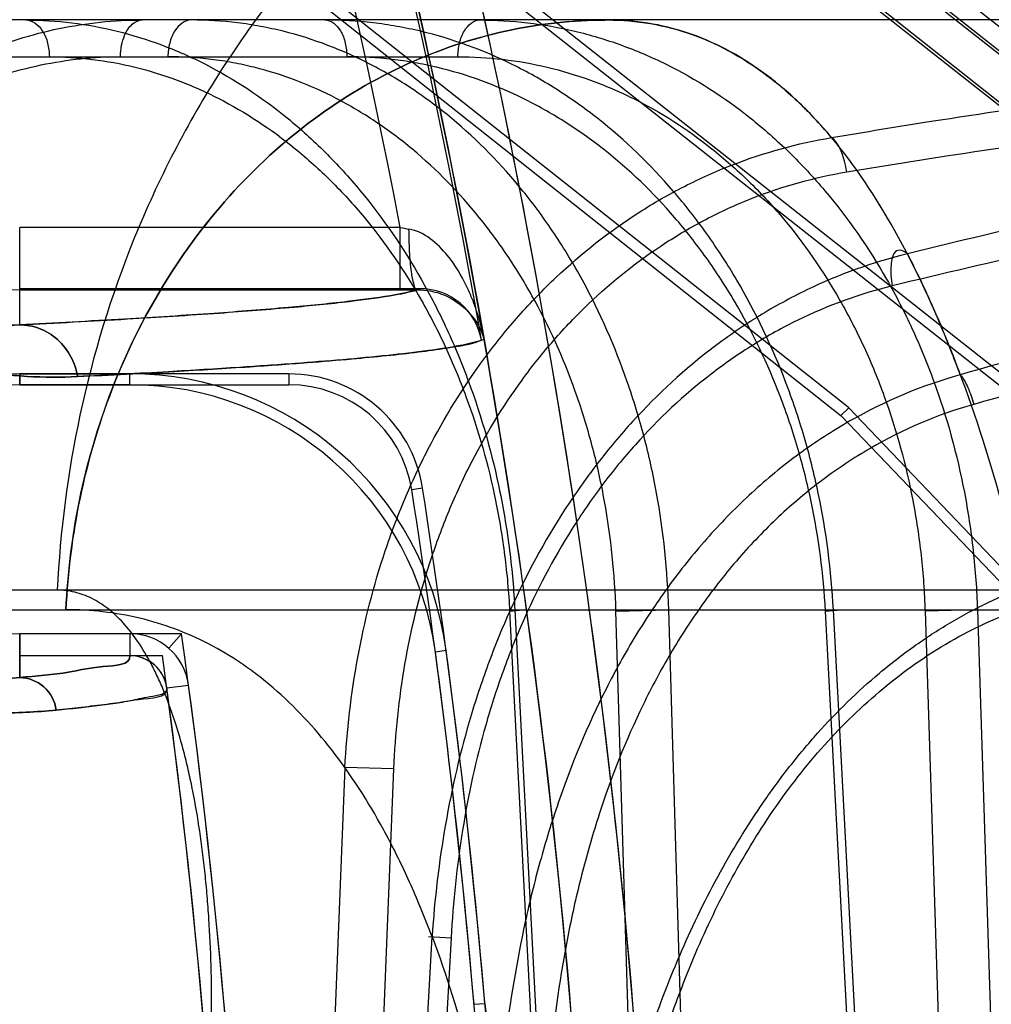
# Model space of a CAD drawing. Header units: millimetres. Extents: x 0 to 297, y 0 to 210.
# Tile 402 of 446: x 240.549 to 240.6192, y 161.2694 to 161.3406. Entities that reach past the tile are written whole.
import ezdxf

# ---------------------------------------------------------------- set-up
doc = ezdxf.new("R2010")
doc.units = ezdxf.units.MM
doc.header["$LTSCALE"] = 16.335
doc.layers.get('0').update_dxf_attribs({"linetype": 'CONTINUOUS'})
for name, color, linetype in [('AXES_REF', 7, 'CONTINUOUS'), ('INTFCLR_1', 7, 'CONTINUOUS'), ('INTFCLR_144815', 7, 'CONTINUOUS'), ('INTFCLR_72935', 7, 'CONTINUOUS')]:
    doc.layers.add(name, color=color, linetype=linetype)

msp = doc.modelspace()

# ---------------------------------------------------------------- linework, layer by layer
at = {"color": 7, "linetype": 'Continuous'}
for radius in [8.7262453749, 8.7255, 8.6696226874]:
    msp.add_circle((241.415033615, 154.4105885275), radius, dxfattribs=at)
msp.add_arc((241.415033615, 154.4105885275), 8.64, 278.2771290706, 261.7228709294, dxfattribs=at)
at = {"layer": 'AXES_REF', "color": 9, "linetype": 'Continuous'}
msp.add_arc((241.415033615, 154.4105885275), 7.9600610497, 94.4118118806, 85.5881881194, dxfattribs=at)
at = {"layer": 'INTFCLR_1', "color": 9, "linetype": 'Continuous'}
for p, q in [((240.5687790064, 161.3803803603), (240.6704339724, 161.3001264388)), ((240.6676455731, 161.2965944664), (240.5754914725, 161.3693477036)), ((240.5489576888, 161.3185468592), (240.5489576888, 161.3255784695)), ((240.5764785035, 161.3255784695), (240.5489576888, 161.3255784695)), ((240.5764785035, 161.3210791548), (240.5764785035, 161.3255784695)), ((240.5489576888, 161.3210791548), (240.5776882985, 161.3210805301)), ((240.5489576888, 161.3142104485), (240.5489576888, 161.3149978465)), ((240.5569205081, 161.3142104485), (240.5569205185, 161.3149978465)), ((240.5489576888, 161.2962104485), (240.5489576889, 161.2930348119)), ((240.5569205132, 161.2962104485), (240.5569204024, 161.2946235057)), ((240.5797906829, 161.294985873), (240.5790102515, 161.2948813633)), ((240.5595966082, 161.2922815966), (240.561169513, 161.2924922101))]:
    msp.add_line(p, q, dxfattribs=at)
at = {"layer": 'INTFCLR_1', "color": 6, "linetype": 'Continuous'}
for p, q in [((240.6579693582, 161.3079450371), (240.5680243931, 161.3789542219)), ((240.5568707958, 161.364826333), (240.6517174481, 161.2899473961)), ((240.6509650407, 161.2895381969), (240.5563828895, 161.3642083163)), ((240.5489576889, 161.3149978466), (240.5569205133, 161.3149978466)), ((240.5569205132, 161.3142104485), (240.5489576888, 161.3142104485)), ((240.5569204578, 161.2962104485), (240.5489576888, 161.2962104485)), ((240.5489576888, 161.2946235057), (240.5569204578, 161.2946235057))]:
    msp.add_line(p, q, dxfattribs=at)
at = {"layer": 'INTFCLR_1', "color": 7, "linetype": 'Continuous'}
msp.add_line((240.5823334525, 161.318095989), (240.582533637, 161.317510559), dxfattribs=at)
at = {"layer": 'INTFCLR_1', "color": 9, "linetype": 'Continuous'}
for centre, radius, start, end in [((240.0467819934, 161.2235885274), 0.5439220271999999, 4.2349584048, 43.61014177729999), ((240.0467819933, 161.2235885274), 0.548433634, 4.2349578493, 15.4129247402), ((240.5489576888, 161.3481563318), 0.0270771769, 193.9313763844, 270.0000000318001), ((240.5996838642, 161.4550267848), 0.1315118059, 259.8369044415, 260.1140063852)]:
    msp.add_arc(centre, radius, start, end, dxfattribs=at)
at = {"layer": 'INTFCLR_1', "color": 6, "linetype": 'Continuous'}
for centre, radius, start, end in [((240.0467819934, 161.2235885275), 0.5394259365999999, 10.8985890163, 42.7086480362), ((240.5489576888, 161.3481563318), 0.0339458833, 193.93137305, 270.0000005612), ((240.5489576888, 161.3481563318), 0.0331584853, 193.9313762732, 270.0000001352), ((240.5489576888, 161.3481563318), 0.0519458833, 193.9313780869, 270.0000003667), ((240.556920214, 161.2919232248), 0.0230746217, 7.627261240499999, 89.9992566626), ((240.556920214, 161.2919232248), 0.0222872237, 7.627262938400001, 89.99922879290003), ((240.556920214, 161.2919232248), 0.0042872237, 7.627283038, 89.99599086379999), ((240.0467819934, 161.2235885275), 0.5377693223, 3.1312009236, 7.6294436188), ((240.556920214, 161.2919232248), 0.0027002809, 7.626596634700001, 89.9960006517), ((240.0467819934, 161.2235885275), 0.5369819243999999, 3.0516590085, 7.6294468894), ((240.0467819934, 161.2235885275), 0.5173949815, 356.013443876, 7.6295226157), ((240.0467819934, 161.2235885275), 0.5189819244, 356.0148208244, 7.629522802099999)]:
    msp.add_arc(centre, radius, start, end, dxfattribs=at)
at = {"layer": 'INTFCLR_1', "color": 9, "linetype": 'Continuous'}
for points, knots in [([(240.518624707, 161.340632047), (240.518840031, 161.3397640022), (240.5193321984, 161.3380661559), (240.5202476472, 161.3356329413), (240.5212940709, 161.3333768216), (240.5224329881, 161.3313169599), (240.5236285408, 161.3294589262), (240.5252190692, 161.327297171), (240.5268875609, 161.3253938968), (240.5286008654, 161.3237319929), (240.5302169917, 161.3223132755), (240.5329110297, 161.3202592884), (240.5360898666, 161.3184142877), (240.5392193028, 161.3170567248), (240.5420708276, 161.3160546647), (240.545484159, 161.3152178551), (240.5494092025, 161.314752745), (240.5519327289, 161.3147408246), (240.5531433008, 161.3148015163)], [0, 0, 0, 0, 0.0574620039, 0.1134387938, 0.166877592, 0.2171065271, 0.2645507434, 0.3087290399, 0.3894613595, 0.4267760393, 0.4620386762, 0.5275743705, 0.6441857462, 0.6969909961, 0.7465939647, 0.8382414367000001, 0.9221232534, 1, 1, 1, 1]), ([(240.5190913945, 161.3407478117), (240.5192777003, 161.3399967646), (240.5197039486, 161.3385279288), (240.5204971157, 161.3364233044), (240.5214045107, 161.3344723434), (240.5223922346, 161.3326917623), (240.5234293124, 161.3310863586), (240.5248087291, 161.3292197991), (240.5262558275, 161.3275776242), (240.5277415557, 161.3261451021), (240.5291428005, 161.3249231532), (240.5314775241, 161.3231566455), (240.5342303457, 161.3215744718), (240.5369392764, 161.3204161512), (240.5394047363, 161.3195639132), (240.5423540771, 161.3188597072), (240.5457405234, 161.3184811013), (240.5479152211, 161.3184866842), (240.5489576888, 161.318546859)], [0, 0, 0, 0, 0.05754868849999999, 0.1136049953, 0.167112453, 0.2174228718, 0.2649197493, 0.309146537, 0.3899516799, 0.4273016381, 0.4625873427, 0.5281651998, 0.6447842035, 0.6975091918, 0.7471243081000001, 0.8386489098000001, 0.9223420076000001, 1, 1, 1, 1]), ([(240.492695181, 161.3342000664), (240.4931411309, 161.3324022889), (240.4941772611, 161.3289395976), (240.496150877, 161.3240484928), (240.4983982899, 161.3196393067), (240.5008171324, 161.3157247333), (240.5033042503, 161.3123083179), (240.5065113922, 161.3084918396), (240.5097999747, 161.3052425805), (240.5131146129, 161.3024911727), (240.5161775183, 161.3002097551), (240.5198914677, 161.2978426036), (240.5242294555, 161.2955985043), (240.5294091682, 161.2934348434), (240.5352810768, 161.2916909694), (240.541618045, 161.2906613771), (240.5469420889, 161.2903927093), (240.5501528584, 161.2905448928), (240.5515920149, 161.2906853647)], [0, 0, 0, 0, 0.06983020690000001, 0.1360165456, 0.1985856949, 0.2561722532, 0.3093207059, 0.3577512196, 0.4440024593, 0.4831205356, 0.5200948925, 0.5879287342, 0.6488908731, 0.7039975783, 0.7993757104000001, 0.8790225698, 0.9454860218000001, 1, 1, 1, 1]), ([(240.4929883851, 161.3342727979), (240.4934121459, 161.3325643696), (240.494397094, 161.3292738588), (240.4962736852, 161.3246265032), (240.4984109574, 161.320437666), (240.5007115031, 161.3167191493), (240.5030769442, 161.3134745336), (240.5061272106, 161.3098509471), (240.509254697, 161.3067670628), (240.5124067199, 161.3041568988), (240.5153194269, 161.3019933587), (240.5188501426, 161.2997501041), (240.5229742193, 161.2976256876), (240.5278965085, 161.2955804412), (240.5334757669, 161.2939370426), (240.5394935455, 161.2929764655), (240.5445471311, 161.2927372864), (240.5475926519, 161.2928967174), (240.5489576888, 161.2930348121)], [0, 0, 0, 0, 0.0698671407, 0.1360883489, 0.1986819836, 0.2562926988, 0.3094735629, 0.3579124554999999, 0.4441892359, 0.4833221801, 0.5202930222, 0.5881501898, 0.6490914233, 0.7042036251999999, 0.7995434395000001, 0.8791525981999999, 0.9455413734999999, 1, 1, 1, 1]), ([(240.582533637, 161.3175105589), (240.582359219, 161.318394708), (240.5819940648, 161.3196996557), (240.5811205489, 161.321743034), (240.5798830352, 161.3238152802), (240.5782160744, 161.3252741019), (240.5771048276, 161.325467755)], [0, 0, 0, 0, 0.2696155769, 0.4034546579, 0.6625293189, 1, 1, 1, 1]), ([(240.5776883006, 161.3210805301), (240.5775594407, 161.3210977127), (240.5774044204, 161.3216763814), (240.5772460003, 161.3225013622), (240.5771369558, 161.3239168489), (240.5771077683, 161.3249310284), (240.5771048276, 161.325467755)], [0, 0, 0, 0, 0.0871661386, 0.309707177, 0.6401160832, 1, 1, 1, 1]), ([(240.5776882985, 161.3210805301), (240.577051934, 161.3208815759), (240.5753646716, 161.3205672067), (240.5722646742, 161.3201565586), (240.5680248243, 161.3197481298), (240.5626603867, 161.3193348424), (240.5561793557, 161.3189250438), (240.5514872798, 161.3186736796), (240.5489576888, 161.3185468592)], [0, 0, 0, 0, 0.06928541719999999, 0.1776589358, 0.3252045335, 0.5117163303, 0.7368032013, 1, 1, 1, 1]), ([(240.5531433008, 161.3148015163), (240.5530610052, 161.3152973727), (240.5527281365, 161.3162933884), (240.5517621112, 161.3175405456), (240.5504376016, 161.3183559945), (240.5494358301, 161.3185439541), (240.5489576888, 161.318546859)], [0, 0, 0, 0, 0.2483483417, 0.5086546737, 0.7637514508, 1, 1, 1, 1]), ([(240.5531432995, 161.3148015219), (240.555490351, 161.3149191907), (240.5596414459, 161.3151404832), (240.5651810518, 161.3154814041), (240.5694503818, 161.3157850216), (240.5727577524, 161.3160553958), (240.5754322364, 161.3163118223), (240.5777085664, 161.3165586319), (240.580049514, 161.3169055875), (240.5816796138, 161.3171311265), (240.5825336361, 161.3175105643)], [0, 0, 0, 0, 0.2385487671, 0.4219735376, 0.5633767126, 0.6730318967, 0.7587781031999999, 0.8362030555, 0.9051367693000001, 1, 1, 1, 1]), ([(240.5569204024, 161.2946235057), (240.5570168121, 161.2939311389), (240.5544676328, 161.2938728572), (240.5523118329, 161.293318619), (240.5501324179, 161.2931494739), (240.5489576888, 161.293034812)], [0, 0, 0, 0, 0.2565760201, 0.5667820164, 1, 1, 1, 1]), ([(240.5515920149, 161.2906853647), (240.5515094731, 161.2913115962), (240.5508797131, 161.2925416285), (240.5495827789, 161.2930328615), (240.5489576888, 161.2930348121)], [0, 0, 0, 0, 0.5026078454, 1, 1, 1, 1]), ([(240.5515920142, 161.2906853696), (240.5521389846, 161.2907387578), (240.5532004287, 161.290846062), (240.5547286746, 161.2910315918), (240.556227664, 161.2912084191), (240.5576409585, 161.2915578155), (240.5596942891, 161.2915523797), (240.5595966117, 161.2922815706)], [0, 0, 0, 0, 0.2007017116, 0.3881327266, 0.5683142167, 0.7313224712, 1, 1, 1, 1])]:
    msp.add_open_spline(points, degree=3, knots=knots, dxfattribs=at)
at = {"layer": 'INTFCLR_1', "color": 7, "linetype": 'Continuous'}
msp.add_open_spline([(240.5776883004, 161.3210805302), (240.5780092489, 161.3210822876), (240.5787868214, 161.3210071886), (240.5808000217, 161.320354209), (240.5821937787, 161.3188021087), (240.582533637, 161.3175105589)], degree=3, knots=[0, 0, 0, 0, 0.152108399, 0.3670628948, 1, 1, 1, 1], dxfattribs=at)
at = {"layer": 'INTFCLR_144815', "color": 9, "linetype": 'Continuous'}
for p, q in [((240.6259355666, 161.3405885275), (239.5632996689, 161.3405885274)), ((240.5280412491, 161.337935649), (240.5806433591, 161.337935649)), ((240.7253734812, 161.2993567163), (239.4518323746, 161.2993567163)), ((239.5301046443, 161.2979436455), (240.6656396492, 161.2979436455)), ((240.5843809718, 161.2978494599), (240.5853332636, 161.2979402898)), ((240.5843809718, 161.2978494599), (240.5891666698, 161.2055885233)), ((240.5847558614, 161.2979436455), (240.589550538, 161.2055885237)), ((240.5920717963, 161.2978494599), (240.5958873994, 161.2979436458)), ((240.594830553, 161.2055885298), (240.5920717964, 161.2978494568)), ((240.598644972, 161.2055885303), (240.5958873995, 161.2979436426)), ((240.607216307, 161.2978494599), (240.6083026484, 161.2979351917)), ((240.6120913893, 161.2055885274), (240.607216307, 161.2978494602)), ((240.6126726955, 161.205588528), (240.6077887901, 161.297943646)), ((240.6182023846, 161.2979436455), (240.6144162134, 161.2978494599)), ((240.6144162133, 161.2978494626), (240.6173949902, 161.2055885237)), ((240.6182023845, 161.2979436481), (240.6211804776, 161.205588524)), ((240.5724690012, 161.2865281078), (240.5692627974, 161.2075519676)), ((240.5760137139, 161.2864339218), (240.5724689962, 161.2865281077)), ((240.5727342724, 161.2055885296), (240.5760137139, 161.2864339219)), ((240.5751185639, 161.2075519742), (240.5787724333, 161.2743067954)), ((240.5785065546, 161.2743139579), (240.5801531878, 161.2742126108)), ((240.5801531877, 161.2742126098), (240.576394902, 161.2055885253))]:
    msp.add_line(p, q, dxfattribs=at)
at = {"layer": 'INTFCLR_144815', "color": 7, "linetype": 'Continuous'}
for points, knots in [([(240.6148294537, 161.9152143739), (240.6151947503, 161.9152215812), (240.6153942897, 161.9141590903), (240.6155283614, 161.9131961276), (240.6155927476, 161.9120472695), (240.6156245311, 161.9107674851), (240.615622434, 161.9093626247), (240.6155902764, 161.9077661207), (240.6155347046, 161.9061213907), (240.6154677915, 161.9046226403), (240.6153982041, 161.9032722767), (240.6153287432, 161.9020406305), (240.6152421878, 161.9006263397), (240.6151430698, 161.8991231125), (240.6150327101, 161.8975485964), (240.6149106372, 161.8958929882), (240.6147658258, 161.8940196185), (240.6145936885, 161.89189107), (240.6143992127, 161.889585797), (240.6141797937, 161.887079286), (240.6139320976, 161.8843432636), (240.6136540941, 161.8813690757), (240.6133417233, 161.8781210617), (240.6129866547, 161.8745245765), (240.6125841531, 161.8705505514), (240.612135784, 161.86622612), (240.6116345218, 161.8614927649), (240.6110522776, 161.8561053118), (240.6104069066, 161.8502516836), (240.6096884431, 161.8438499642), (240.6088828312, 161.8367875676), (240.607944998, 161.8286979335), (240.6068867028, 161.8197102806), (240.6056814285, 161.8096199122), (240.6043155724, 161.7983411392), (240.6027356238, 161.7854656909), (240.6009404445, 161.7710172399), (240.5988901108, 161.7547070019), (240.5965636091, 161.7364005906), (240.5939911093, 161.7163628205), (240.5911748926, 161.6946250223), (240.5881636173, 161.6715699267), (240.5849338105, 161.6470216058), (240.5815339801, 161.6213492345), (240.5779730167, 161.5946169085), (240.5742730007, 161.5669849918), (240.570406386, 161.538243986), (240.5663477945, 161.5082054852), (240.5621249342, 161.4770757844), (240.5577944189, 161.4452692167), (240.5533734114, 161.4129057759), (240.5488238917, 161.3797039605), (240.5440781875, 161.3451712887), (240.5408423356, 161.3216911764), (240.5391830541, 161.3096670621)], [0, 0, 0, 0, 0.0017950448, 0.0035513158, 0.0054803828, 0.007243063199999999, 0.0098972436, 0.012360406, 0.0150941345, 0.0179803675, 0.0197314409, 0.0217371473, 0.0240410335, 0.0266927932, 0.0291384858, 0.0317955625, 0.0348488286, 0.0383697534, 0.04228720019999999, 0.0462147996, 0.0507312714, 0.0557841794, 0.06089060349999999, 0.0667623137, 0.0735395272, 0.0805147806, 0.08812203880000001, 0.0969244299, 0.1071373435, 0.1170550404, 0.1285733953, 0.1420597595, 0.1570654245, 0.1730346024, 0.1919859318, 0.2128826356, 0.236765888, 0.2635166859, 0.2936451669, 0.3274283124, 0.3627698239, 0.4013350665, 0.4416596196, 0.4844146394, 0.5285641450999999, 0.5741551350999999, 0.6213813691, 0.6710402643, 0.7230746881, 0.7757217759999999, 0.8287470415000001, 0.8835523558, 0.9403659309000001, 1, 1, 1, 1]), ([(240.5391830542, 161.3096670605), (240.5406949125, 161.3206191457), (240.5435294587, 161.3411873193), (240.547520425, 161.3702054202), (240.5510280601, 161.3957694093), (240.554129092, 161.4184185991), (240.5568906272, 161.4386295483), (240.5593541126, 161.4566938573), (240.5615803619, 161.4730473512), (240.5636180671, 161.4880422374), (240.5654780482, 161.5017539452), (240.5671501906, 161.5141020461), (240.5686288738, 161.5250387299), (240.5699472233, 161.5348034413), (240.5711240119, 161.5435315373), (240.5721707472, 161.5513058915), (240.5731039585, 161.5582454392), (240.5739414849, 161.5644802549), (240.5746879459, 161.5700426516), (240.5753663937, 161.5751026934), (240.5759720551, 161.5796234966), (240.5765138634, 161.5836706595), (240.5770046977, 161.587339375), (240.577450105, 161.5906705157), (240.5778564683, 161.5937113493), (240.5782227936, 161.5964538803), (240.5785580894, 161.5989652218), (240.5788653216, 161.6012673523), (240.579145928, 161.6033707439), (240.5794123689, 161.6053686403), (240.5796614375, 161.6072369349), (240.5798706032, 161.6088064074), (240.5800880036, 161.6104380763), (240.5802370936, 161.6115573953), (240.5803348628, 161.612291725)], [0, 0, 0, 0, 0.1086009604, 0.2039477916, 0.2877238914, 0.3620651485, 0.4285031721, 0.4880977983, 0.5411506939, 0.5906228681, 0.6367442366, 0.6770723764, 0.71302358, 0.7451511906, 0.7738599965, 0.7995341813, 0.8222066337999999, 0.8426397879, 0.8613279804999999, 0.8773350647, 0.8927886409, 0.9061319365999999, 0.9174444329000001, 0.9291470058, 0.9391444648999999, 0.9475796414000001, 0.9563257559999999, 0.9640319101, 0.9703936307, 0.9771701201, 0.9838307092, 0.9889079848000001, 0.9927231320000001, 1, 1, 1, 1])]:
    msp.add_open_spline(points, degree=3, knots=knots, dxfattribs=at)
at = {"layer": 'INTFCLR_144815', "color": 9, "linetype": 'Continuous'}
for points, knots in [([(240.6173796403, 161.3675885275), (240.6134836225, 161.3675885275), (240.6054270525, 161.366801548), (240.5935022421, 161.3631544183), (240.582017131, 161.3568596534), (240.5717036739, 161.3480714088), (240.5631937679, 161.3372462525), (240.5569096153, 161.3250617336), (240.553002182, 161.3122907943), (240.5518773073, 161.3036049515), (240.5516738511, 161.2993567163)], [0, 0, 0, 0, 0.1120066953, 0.2310131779, 0.3561439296, 0.4858595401, 0.6179059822, 0.7494999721, 0.8777274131, 1, 1, 1, 1]), ([(240.6301268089, 161.2652408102), (240.6301696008, 161.268767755), (240.6302115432, 161.2757463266), (240.6301444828, 161.2861012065), (240.6299787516, 161.294583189), (240.6297779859, 161.3012231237), (240.6295388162, 161.3075670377), (240.6291656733, 161.3151499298), (240.628676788, 161.3224961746), (240.6282193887, 161.3280807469), (240.6277425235, 161.3332115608), (240.6270874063, 161.3391425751), (240.6263077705, 161.3447371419), (240.6256231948, 161.3488196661), (240.6249530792, 161.3523641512), (240.6240815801, 161.3562558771), (240.6229174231, 161.3602568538), (240.621834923, 161.3630251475), (240.6209057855, 161.364781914), (240.6200736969, 161.3660321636), (240.6190120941, 161.3671825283), (240.6178768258, 161.3675885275), (240.6173796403, 161.3675885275)], [0, 0, 0, 0, 0.1006106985, 0.199055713, 0.2953636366, 0.342590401, 0.3885395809, 0.4764458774, 0.5591383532, 0.5985355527, 0.6362718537, 0.7061191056, 0.7687234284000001, 0.7973639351, 0.8241873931, 0.8716144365, 0.9110602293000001, 0.9429569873, 0.9561975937, 0.9676399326, 0.9858181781, 1, 1, 1, 1]), ([(240.6173796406, 161.3675885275), (240.6178763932, 161.3675885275), (240.6190078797, 161.3671840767), (240.6203811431, 161.3657011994), (240.6213818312, 161.3639451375), (240.6220559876, 161.36241818), (240.6224636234, 161.3613748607), (240.6231357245, 161.3595087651), (240.62407165, 161.3562923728), (240.6251590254, 161.3514488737), (240.625966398, 161.346875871), (240.6264930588, 161.3433621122), (240.6267941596, 161.3411741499), (240.627256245, 161.3376108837), (240.6278836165, 161.3319414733), (240.6285783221, 161.3239509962), (240.6290008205, 161.3176371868), (240.6292497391, 161.3132138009), (240.6294111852, 161.3101065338), (240.6296665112, 161.3045167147), (240.6299432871, 161.296335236), (240.6301081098, 161.2879989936), (240.6301766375, 161.2811474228), (240.6302016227, 161.2741066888), (240.6301699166, 161.2687943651), (240.6301268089, 161.2652408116)], [0, 0, 0, 0, 0.0141696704, 0.032245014, 0.0566276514, 0.07159990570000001, 0.07983247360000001, 0.08857479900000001, 0.1281706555, 0.1752647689, 0.2301232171, 0.2605892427, 0.2766105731, 0.2931213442, 0.3630803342, 0.4392931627, 0.5218908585, 0.5435700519, 0.5656680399, 0.6106436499, 0.703181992, 0.7991656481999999, 0.8484706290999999, 0.8986288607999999, 1, 1, 1, 1]), ([(240.5494030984, 161.3405885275), (240.5516176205, 161.3405885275), (240.5549743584, 161.3401720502), (240.5587170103, 161.3390074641), (240.5608285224, 161.33814562), (240.5639997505, 161.3366354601), (240.5675046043, 161.3343121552), (240.5706316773, 161.3314798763), (240.5723527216, 161.3296790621), (240.5748793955, 161.3267713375), (240.5770887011, 161.3235340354), (240.5789616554, 161.320068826), (240.580152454, 161.3176287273), (240.582000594, 161.3131681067), (240.5833235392, 161.3084705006), (240.5840833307, 161.3043350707), (240.5844936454, 161.3015094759), (240.5846826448, 161.2993721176), (240.5847558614, 161.2979436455)], [0, 0, 0, 0, 0.1091978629, 0.1646839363, 0.1929779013, 0.2215829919, 0.3378362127, 0.398393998, 0.4294053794, 0.4606082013, 0.5883152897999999, 0.6213567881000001, 0.6548436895, 0.7221509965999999, 0.8592379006, 0.8943221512, 0.9294697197, 1, 1, 1, 1]), ([(240.5494030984, 161.3405885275), (240.5498765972, 161.3405885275), (240.5506203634, 161.3399734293), (240.5510097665, 161.3389245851), (240.5510983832, 161.3382653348), (240.5511020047, 161.337935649)], [0, 0, 0, 0, 0.4196904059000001, 0.7077619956, 1, 1, 1, 1]), ([(240.5523017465, 161.2979436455), (240.5524229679, 161.3005970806), (240.5530914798, 161.3060146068), (240.5554149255, 161.3139865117), (240.5591523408, 161.3215951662), (240.5642167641, 161.3283611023), (240.5703623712, 161.3338613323), (240.5772126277, 161.3378064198), (240.5832454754, 161.3397432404), (240.5874415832, 161.340385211), (240.5897631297, 161.3405599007), (240.5909077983, 161.3405885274), (240.5914751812, 161.3405885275)], [0, 0, 0, 0, 0.1249260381, 0.2555252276, 0.3887896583, 0.5214499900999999, 0.6505625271, 0.7739873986, 0.8905463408, 0.9461740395, 0.9733149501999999, 1, 1, 1, 1]), ([(240.5914751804, 161.3405885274), (240.5903302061, 161.3405885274), (240.5879995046, 161.3404693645), (240.5832438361, 161.3397383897), (240.5772101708, 161.3378068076), (240.5703625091, 161.3338607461), (240.5642168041, 161.3283618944), (240.5591520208, 161.3215925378), (240.5542469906, 161.3116188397), (240.5525488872, 161.3033533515), (240.5523017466, 161.2979436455)], [0, 0, 0, 0, 0.0538964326, 0.1096244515, 0.2261806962, 0.349711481, 0.4789348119, 0.6117089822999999, 0.7450877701, 1, 1, 1, 1]), ([(240.5562422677, 161.337935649), (240.556245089, 161.3382106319), (240.5562965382, 161.3387371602), (240.5565411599, 161.3395562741), (240.5569799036, 161.3403011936), (240.5575653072, 161.3405885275), (240.5578290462, 161.3405885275)], [0, 0, 0, 0, 0.246373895, 0.4701438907, 0.7637126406, 1, 1, 1, 1]), ([(240.5613724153, 161.3405885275), (240.5608989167, 161.3405885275), (240.5601551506, 161.3399734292), (240.5597657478, 161.338924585), (240.5596771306, 161.3382653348), (240.559673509, 161.337935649)], [0, 0, 0, 0, 0.4196903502, 0.7077619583, 1, 1, 1, 1]), ([(240.5958874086, 161.2979436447), (240.5958012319, 161.3007662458), (240.5953625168, 161.3049809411), (240.5943026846, 161.3097807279), (240.5935463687, 161.3124558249), (240.5922874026, 161.3163195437), (240.5904011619, 161.320625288), (240.5880086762, 161.3245935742), (240.5865259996, 161.3267132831), (240.584250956, 161.3296666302), (240.5816621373, 161.3323284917), (240.5788027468, 161.3345851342), (240.5768785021, 161.3359441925), (240.5734230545, 161.3379886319), (240.5696679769, 161.3394269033), (240.5663698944, 161.3401438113), (240.5641610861, 161.3404853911), (240.5624863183, 161.3405885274), (240.5613724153, 161.3405885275)], [0, 0, 0, 0, 0.1400985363, 0.2092020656, 0.2436857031, 0.277971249, 0.4108016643, 0.4755818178, 0.5076100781, 0.5390793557, 0.6605405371, 0.6902617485, 0.7197591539, 0.7773480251, 0.8891702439, 0.9170270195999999, 0.9447376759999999, 1, 1, 1, 1]), ([(240.6077887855, 161.2979436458), (240.6076409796, 161.3007718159), (240.6070961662, 161.304993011), (240.605897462, 161.309784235), (240.6050568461, 161.3124575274), (240.6036650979, 161.3163310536), (240.6016101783, 161.3206404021), (240.5990481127, 161.3245974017), (240.5974647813, 161.3267149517), (240.5950320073, 161.3296765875), (240.5922850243, 161.3323358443), (240.5892742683, 161.3345860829), (240.5872445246, 161.3359458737), (240.5836054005, 161.3379920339), (240.5796781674, 161.3394271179), (240.5762363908, 161.3401437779), (240.5739342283, 161.3404851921), (240.5721908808, 161.3405885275), (240.5710316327, 161.3405885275)], [0, 0, 0, 0, 0.1372745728, 0.2052346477, 0.2392207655, 0.273064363, 0.40473724, 0.4693064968, 0.5013235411, 0.5328440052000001, 0.6550896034, 0.6851375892, 0.7150081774, 0.7734496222, 0.8872400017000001, 0.9156027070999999, 0.9438087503, 1, 1, 1, 1]), ([(240.5710316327, 161.3405885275), (240.5714833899, 161.3405885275), (240.5721806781, 161.3399496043), (240.5725318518, 161.3389216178), (240.5726150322, 161.3382649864), (240.5726184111, 161.337935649)], [0, 0, 0, 0, 0.4095910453, 0.7013866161, 1, 1, 1, 1]), ([(240.5806433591, 161.337935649), (240.580646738, 161.3382649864), (240.5807299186, 161.3389216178), (240.5810810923, 161.3399496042), (240.5817783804, 161.3405885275), (240.5822301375, 161.3405885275)], [0, 0, 0, 0, 0.2986134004, 0.5904089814, 1, 1, 1, 1]), ([(240.5822301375, 161.3405885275), (240.5845315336, 161.3405885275), (240.5880121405, 161.3401760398), (240.5919012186, 161.3390091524), (240.594086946, 161.3381464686), (240.5973490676, 161.336642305), (240.6009532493, 161.3343246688), (240.604166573, 161.3314829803), (240.6059254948, 161.3296802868), (240.608493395, 161.3267795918), (240.6107331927, 161.3235411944), (240.612617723, 161.3200695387), (240.6138082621, 161.3176301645), (240.6156417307, 161.3131713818), (240.6169257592, 161.3084702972), (240.6176327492, 161.3043347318), (240.6180023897, 161.3015084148), (240.6181554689, 161.2993712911), (240.6182023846, 161.2979436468)], [0, 0, 0, 0, 0.112209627, 0.1688776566, 0.1976712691, 0.2267084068, 0.3439814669, 0.4046494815, 0.4356206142, 0.4667234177, 0.5935097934, 0.626212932, 0.6593247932, 0.7258042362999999, 0.8610544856, 0.8956691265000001, 0.9303544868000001, 1, 1, 1, 1]), ([(240.616965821, 161.3149298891), (240.6167397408, 161.3155394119), (240.6153716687, 161.3191153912), (240.6126458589, 161.3250823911), (240.6090379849, 161.3305522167), (240.6064393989, 161.3334882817), (240.6048058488, 161.335129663), (240.601947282, 161.3375232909), (240.5974054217, 161.339954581), (240.5934124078, 161.3405885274), (240.5914751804, 161.3405885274)], [0, 0, 0, 0, 0.050723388, 0.2987433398, 0.5104880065, 0.55853659, 0.6045091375, 0.6910612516, 0.8488498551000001, 1, 1, 1, 1]), ([(240.5914751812, 161.3405885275), (240.593541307, 161.3405885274), (240.5978362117, 161.3398570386), (240.6021137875, 161.3373750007), (240.6047201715, 161.3351811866), (240.6061816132, 161.3337713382), (240.6071389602, 161.3327054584), (240.6076595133, 161.3320835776)], [0, 0, 0, 0, 0.3287889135, 0.6771462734, 0.7722571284, 0.8709440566, 1, 1, 1, 1]), ([(240.5216611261, 161.2978494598), (240.5217233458, 161.299035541), (240.5219281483, 161.3014010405), (240.5224764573, 161.3049118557), (240.5232624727, 161.308358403), (240.5242789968, 161.3117151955), (240.5255194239, 161.3149572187), (240.5269751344, 161.3180612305), (240.5286354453, 161.3210062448), (240.5304895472, 161.3237715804), (240.5325236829, 161.326338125), (240.5347244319, 161.3286863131), (240.5370749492, 161.3308002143), (240.5395597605, 161.3326642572), (240.5421615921, 161.334265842), (240.5448626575, 161.3355924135), (240.5476422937, 161.3366340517), (240.5504789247, 161.3373839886), (240.5533517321, 161.3378352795), (240.5552809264, 161.337935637), (240.5562422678, 161.337935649)], [0, 0, 0, 0, 0.0611914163, 0.1222153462, 0.1829330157, 0.2431697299, 0.3027654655, 0.3616159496, 0.4196421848, 0.4767773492, 0.5329717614, 0.5881802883, 0.6423889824, 0.6956352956, 0.7479993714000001, 0.7995680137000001, 0.850430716, 0.900683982, 0.9504712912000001, 1, 1, 1, 1]), ([(240.5511020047, 161.337935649), (240.5531852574, 161.337935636), (240.5563431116, 161.3375442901), (240.559864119, 161.3364491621), (240.5618509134, 161.335639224), (240.5648347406, 161.3342198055), (240.5681327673, 161.3320359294), (240.571075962, 161.3293734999), (240.5726959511, 161.3276807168), (240.5750743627, 161.3249477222), (240.5771544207, 161.32190465), (240.578918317, 161.3186471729), (240.5800397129, 161.3163535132), (240.5817802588, 161.312160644), (240.5830275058, 161.3077448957), (240.5837448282, 161.3038574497), (240.5841323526, 161.301201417), (240.5843112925, 161.2991922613), (240.5843809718, 161.2978494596)], [0, 0, 0, 0, 0.1092276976, 0.1647324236, 0.1930354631, 0.2216493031, 0.3379316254, 0.3985016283, 0.4295175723, 0.460723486, 0.5884330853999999, 0.6214715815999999, 0.6549537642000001, 0.7222477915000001, 0.8592953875, 0.8943666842, 0.9295004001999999, 1, 1, 1, 1]), ([(240.5920717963, 161.2978494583), (240.5919924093, 161.3005025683), (240.5915828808, 161.3044642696), (240.5905896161, 161.3089761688), (240.5898808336, 161.3114908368), (240.5887004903, 161.3151226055), (240.5869308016, 161.3191698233), (240.5846855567, 161.3229002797), (240.583293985, 161.3248928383), (240.5811588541, 161.3276689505), (240.5787284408, 161.33017108), (240.5760435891, 161.3322924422), (240.5742367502, 161.3335699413), (240.5709919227, 161.3354915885), (240.5674652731, 161.3368435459), (240.5643676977, 161.3375177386), (240.5622929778, 161.3378388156), (240.5607198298, 161.3379356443), (240.559673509, 161.337935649)], [0, 0, 0, 0, 0.1401554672, 0.2092802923, 0.2437732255, 0.2780669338, 0.4109187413, 0.4756998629, 0.5077268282, 0.5391939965, 0.6606353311, 0.6903498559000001, 0.7198403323, 0.7774136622, 0.8891993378, 0.9170477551, 0.9447508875, 1, 1, 1, 1]), ([(240.607216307, 161.29784946), (240.607075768, 161.3005080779), (240.6065611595, 161.3044761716), (240.6054307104, 161.3089796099), (240.6046387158, 161.3114924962), (240.6033275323, 161.3151337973), (240.6013925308, 161.3191847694), (240.598980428, 161.3229040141), (240.5974899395, 161.3248944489), (240.5952000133, 161.3276786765), (240.5926144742, 161.3301781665), (240.5897813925, 161.3322933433), (240.5878714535, 161.3335715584), (240.58444722, 161.3354949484), (240.5807523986, 161.3368437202), (240.5775145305, 161.3375176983), (240.5753488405, 161.3378386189), (240.5737088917, 161.3379356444), (240.5726184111, 161.337935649)], [0, 0, 0, 0, 0.1372191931, 0.2051575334, 0.239134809, 0.2729706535, 0.4046233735, 0.4691910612, 0.501209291, 0.5327320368, 0.6549971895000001, 0.6850516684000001, 0.7149290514, 0.7733847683, 0.887210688, 0.9155819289, 0.9437955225, 1, 1, 1, 1]), ([(240.5806433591, 161.337935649), (240.5828053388, 161.3379356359), (240.5860751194, 161.3375481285), (240.5897281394, 161.3364507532), (240.5917811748, 161.3356400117), (240.5948451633, 161.3342261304), (240.5982301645, 161.3320475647), (240.6012473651, 161.3293763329), (240.6028988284, 161.327681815), (240.6053100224, 161.3249551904), (240.6074122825, 161.3219109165), (240.6091808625, 161.3186477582), (240.6102981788, 161.3163547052), (240.6120187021, 161.3121633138), (240.6132222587, 161.307744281), (240.613884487, 161.3038570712), (240.6142303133, 161.3012002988), (240.614372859, 161.299191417), (240.6144162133, 161.2978494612)], [0, 0, 0, 0, 0.1121878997, 0.1688416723, 0.1976274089, 0.2266570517, 0.343905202, 0.4045627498, 0.4355295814, 0.4666289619, 0.5934110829, 0.6261162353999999, 0.6592317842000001, 0.7257227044, 0.8610051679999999, 0.8956305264, 0.9303278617, 1, 1, 1, 1]), ([(240.6076595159, 161.3320836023), (240.610054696, 161.3324921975), (240.6197479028, 161.3340796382), (240.6294824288, 161.3354135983), (240.6368237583, 161.3362812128)], [0, 0, 0, 0, 0.2473764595, 1, 1, 1, 1]), ([(240.6087575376, 161.3296008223), (240.6111528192, 161.3300012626), (240.6208471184, 161.3315571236), (240.6305811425, 161.3328642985), (240.6379217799, 161.3337144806)], [0, 0, 0, 0, 0.2473483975, 1, 1, 1, 1]), ([(240.5724689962, 161.2865281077), (240.5726071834, 161.2891923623), (240.5732196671, 161.2944985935), (240.5748753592, 161.3009723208), (240.5767479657, 161.3059452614), (240.578967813, 161.310711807), (240.5813815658, 161.314622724), (240.5837730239, 161.3177110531), (240.5854502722, 161.3196928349), (240.5885637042, 161.3229157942), (240.5920905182, 161.3256924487), (240.5953374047, 161.3276647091), (240.5975575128, 161.3288680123), (240.6015585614, 161.3306660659), (240.6052039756, 161.3316746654), (240.6076595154, 161.3320835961)], [0, 0, 0, 0, 0.1287568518, 0.2569609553, 0.3213810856, 0.384983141, 0.5105637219, 0.5419689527, 0.5734721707, 0.6358190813, 0.7580421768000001, 0.7885404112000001, 0.8191369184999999, 0.8798569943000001, 1, 1, 1, 1]), ([(240.6087575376, 161.3296008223), (240.6087187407, 161.3298656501), (240.6085270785, 161.330742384), (240.6081809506, 161.3317029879), (240.6076595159, 161.3320836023)], [0, 0, 0, 0, 0.2930871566, 1, 1, 1, 1]), ([(240.6427600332, 161.3301323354), (240.6402423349, 161.3296576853), (240.6303241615, 161.3277164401), (240.6204599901, 161.325497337), (240.6131394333, 161.3236738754)], [0, 0, 0, 0, 0.2535103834, 1, 1, 1, 1]), ([(240.5760137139, 161.2864339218), (240.576117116, 161.2889676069), (240.5766395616, 161.2940080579), (240.5781412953, 161.3001615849), (240.5798626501, 161.3048814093), (240.5819124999, 161.3093953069), (240.5841549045, 161.3130989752), (240.58638425, 161.3160224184), (240.5879476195, 161.3178965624), (240.590853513, 161.3209426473), (240.5941540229, 161.3235666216), (240.5971959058, 161.3254299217), (240.5992766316, 161.3265660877), (240.6030292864, 161.3282640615), (240.6064516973, 161.3292155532), (240.6087575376, 161.3296008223)], [0, 0, 0, 0, 0.1298374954, 0.2586273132, 0.3231850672, 0.3868339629, 0.5122916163, 0.5436287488, 0.5750512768, 0.6372068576, 0.7589754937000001, 0.7893511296, 0.8198239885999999, 0.8802999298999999, 1, 1, 1, 1]), ([(240.6416620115, 161.3276885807), (240.6391444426, 161.3272234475), (240.6292279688, 161.325321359), (240.6193634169, 161.3231466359), (240.6120414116, 161.32135929)], [0, 0, 0, 0, 0.2535536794, 1, 1, 1, 1]), ([(240.6131394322, 161.3236738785), (240.6106348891, 161.3230695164), (240.6069519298, 161.3217369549), (240.6023850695, 161.3192366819), (240.5980276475, 161.3162502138), (240.5945901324, 161.313080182), (240.5919574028, 161.3100701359), (240.5902652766, 161.3079615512), (240.5875319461, 161.3040780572), (240.5852636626, 161.2998764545), (240.5836437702, 161.2961259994), (240.5826448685, 161.2935772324), (240.581131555, 161.2890572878), (240.5795902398, 161.2824223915), (240.5789557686, 161.2770186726), (240.5787724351, 161.2743067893)], [0, 0, 0, 0, 0.1202040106, 0.1809468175, 0.2426366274, 0.3663086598, 0.3976274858, 0.4292047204, 0.4923997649, 0.6189828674, 0.6509543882, 0.6830001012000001, 0.7466739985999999, 0.8731875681, 1, 1, 1, 1]), ([(240.6131394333, 161.3236738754), (240.6129921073, 161.3238156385), (240.611807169, 161.3244302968), (240.611870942, 161.3222244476), (240.6120414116, 161.32135929)], [0, 0, 0, 0, 0.1882211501, 1, 1, 1, 1]), ([(240.6131394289, 161.3236738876), (240.6137863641, 161.3224285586), (240.6147457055, 161.3204168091), (240.6159491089, 161.3175809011), (240.6178409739, 161.3127290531), (240.6204681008, 161.304346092), (240.6224563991, 161.2955035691), (240.6236645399, 161.2889272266), (240.6244411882, 161.2843001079), (240.6256821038, 161.2757642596), (240.6267467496, 161.2656699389), (240.6274171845, 161.2565657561), (240.6277354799, 161.2511306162), (240.6281450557, 161.2427372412), (240.6284687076, 161.2299057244), (240.6283733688, 161.2184570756), (240.6282324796, 161.2126538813)], [0, 0, 0, 0, 0.0372726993, 0.0591480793, 0.081815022, 0.1755685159, 0.2921048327, 0.3223045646, 0.3531589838, 0.4167142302, 0.5513725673, 0.6226313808, 0.6591658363, 0.6959740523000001, 0.8458220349, 1, 1, 1, 1]), ([(240.6481138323, 161.3228860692), (240.6454437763, 161.322283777), (240.6350059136, 161.3198542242), (240.6246347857, 161.3171352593), (240.616965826, 161.3149301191)], [0, 0, 0, 0, 0.2554058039, 1, 1, 1, 1]), ([(240.6120414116, 161.32135929), (240.6096916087, 161.320785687), (240.6062368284, 161.319522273), (240.6019622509, 161.3171473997), (240.5978840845, 161.3143114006), (240.5946740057, 161.3113006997), (240.5922261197, 161.3084388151), (240.5906513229, 161.3064314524), (240.5881085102, 161.3027295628), (240.5860093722, 161.2987262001), (240.5845237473, 161.2951496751), (240.5836069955, 161.2927127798), (240.5822227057, 161.2883811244), (240.5808323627, 161.2820097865), (240.5802990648, 161.2768216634), (240.5801531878, 161.2742126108)], [0, 0, 0, 0, 0.1191128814, 0.1793339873, 0.2405248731, 0.3633715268, 0.3945338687, 0.4259739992, 0.4889667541, 0.6154878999, 0.6475290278, 0.6796791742, 0.7436740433, 0.8713175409, 1, 1, 1, 1]), ([(240.6490812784, 161.3205872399), (240.6464113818, 161.3199970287), (240.6359755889, 161.3176165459), (240.6256039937, 161.3149519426), (240.6179332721, 161.3127904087)], [0, 0, 0, 0, 0.255456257, 1, 1, 1, 1]), ([(240.6169658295, 161.3149300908), (240.6141870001, 161.3141586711), (240.610133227, 161.312441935), (240.6052539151, 161.3092645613), (240.6018492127, 161.3064597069), (240.5987406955, 161.3032996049), (240.5959437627, 161.2998386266), (240.5934637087, 161.2961310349), (240.5905763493, 161.2909288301), (240.5885717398, 161.2861017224), (240.5871938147, 161.2818495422), (240.5863582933, 161.2789877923), (240.5844261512, 161.2710912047), (240.583587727, 161.2637125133), (240.5832698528, 161.2578261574)], [0, 0, 0, 0, 0.122251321, 0.1841550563, 0.2465049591, 0.3088365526, 0.3717560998, 0.4348594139, 0.4976795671, 0.6237574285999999, 0.6555254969, 0.6871647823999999, 0.7501096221, 1, 1, 1, 1]), ([(240.616965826, 161.3149301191), (240.6171924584, 161.3146534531), (240.6175743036, 161.3139534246), (240.6178286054, 161.3132065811), (240.6179332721, 161.3127904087)], [0, 0, 0, 0, 0.4545659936, 1, 1, 1, 1]), ([(240.6179332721, 161.3127904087), (240.6153253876, 161.3120564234), (240.6115222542, 161.3104211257), (240.606961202, 161.3073897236), (240.6037812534, 161.3047116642), (240.600883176, 161.3016917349), (240.5982812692, 161.2983803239), (240.5959808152, 161.2948278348), (240.5933061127, 161.2898284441), (240.591467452, 161.2851868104), (240.5902144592, 161.2810947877), (240.5894529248, 161.2783288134), (240.5876935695, 161.2706388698), (240.5869917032, 161.263462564), (240.5867407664, 161.2577319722)], [0, 0, 0, 0, 0.1202423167, 0.1812239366, 0.2427342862, 0.3043443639, 0.366679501, 0.4293621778, 0.4919378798, 0.6181093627, 0.650035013, 0.681882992, 0.7454161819, 1, 1, 1, 1]), ([(240.5627602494, 161.2652408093), (240.5628046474, 161.2664159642), (240.5628553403, 161.2687423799), (240.5628153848, 161.2721957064), (240.5626848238, 161.2750235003), (240.5625195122, 161.2772360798), (240.5623195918, 161.2793530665), (240.562003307, 161.2818857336), (240.5615842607, 161.2843328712), (240.5611908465, 161.2861911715), (240.560776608, 161.2879077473), (240.5602034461, 161.2898969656), (240.5595245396, 161.2917568), (240.5589295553, 161.2931091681), (240.5583355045, 161.2943052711), (240.5575499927, 161.295629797), (240.556505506, 161.2969766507), (240.5553881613, 161.2980347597), (240.5542015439, 161.2987981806), (240.5529548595, 161.2992574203), (240.5520967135, 161.2993566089), (240.5516738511, 161.2993567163)], [0, 0, 0, 0, 0.091753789, 0.1815166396, 0.2694076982, 0.3125669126, 0.3546185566, 0.4353061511, 0.5116443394, 0.5482469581, 0.5834912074, 0.6494052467, 0.7096551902, 0.7377984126, 0.764641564, 0.8138270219, 0.85768374, 0.8972107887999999, 0.9333282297, 0.9670072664, 1, 1, 1, 1]), ([(240.5866301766, 161.2127040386), (240.5868613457, 161.2166992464), (240.5873522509, 161.2247019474), (240.5883293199, 161.2367207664), (240.5898429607, 161.2487687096), (240.5918830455, 161.2587749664), (240.5939327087, 161.2656876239), (240.5953298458, 161.2696302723), (240.5968914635, 161.2735533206), (240.5991526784, 161.2783355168), (240.6018781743, 161.282874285), (240.6043551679, 161.2862973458), (240.6070202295, 161.289537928), (240.6099874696, 161.2924963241), (240.6132584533, 161.2950867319), (240.6167281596, 161.2974031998), (240.6195529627, 161.2988016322), (240.6214999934, 161.2995391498)], [0, 0, 0, 0, 0.1216132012, 0.243647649, 0.3663864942, 0.4904425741, 0.5534431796, 0.5853358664, 0.6175277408, 0.68173217, 0.7458615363, 0.7780820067, 0.8100580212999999, 0.8733073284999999, 0.9049126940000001, 0.9367292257, 1, 1, 1, 1]), ([(240.578772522, 161.2743067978), (240.5786888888, 161.2745284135), (240.5783597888, 161.2753880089), (240.5777665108, 161.276853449), (240.5767169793, 161.2792330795), (240.5748375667, 161.2829971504), (240.5718161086, 161.28774104), (240.5685069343, 161.291313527), (240.5661627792, 161.293218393), (240.5646358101, 161.2943225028), (240.5619091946, 161.295956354), (240.5576670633, 161.2975478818), (240.554087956, 161.2979425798), (240.5523017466, 161.2979436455)], [0, 0, 0, 0, 0.0187560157, 0.0728836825, 0.1251833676, 0.224679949, 0.4058705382, 0.5687625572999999, 0.6073438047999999, 0.6449671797, 0.7179054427, 0.8585486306, 1, 1, 1, 1]), ([(240.5881588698, 161.2126068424), (240.5883842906, 161.2165927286), (240.5888499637, 161.2245594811), (240.589738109, 161.2364917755), (240.5911081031, 161.2483817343), (240.5929672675, 161.2582123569), (240.5948506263, 161.2649811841), (240.596141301, 161.2688221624), (240.5975784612, 161.2726302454), (240.5996700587, 161.2772600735), (240.6022011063, 161.2816553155), (240.6045066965, 161.284964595), (240.6069862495, 161.2880858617), (240.6097549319, 161.2909346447), (240.6128149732, 161.2934282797), (240.6160572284, 161.2956544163), (240.6187054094, 161.2969989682), (240.6205325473, 161.2977072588)], [0, 0, 0, 0, 0.1248651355, 0.2496005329, 0.3741910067, 0.4990542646, 0.5620229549, 0.5937827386, 0.6257619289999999, 0.6893021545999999, 0.7524559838, 0.7840722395, 0.8153727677, 0.8770772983, 0.9078185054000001, 0.9387092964, 1, 1, 1, 1]), ([(240.5787724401, 161.2743067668), (240.5798279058, 161.271509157), (240.5809447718, 161.2679102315), (240.5820554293, 161.2635055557), (240.5827644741, 161.2604233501), (240.5838946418, 161.2547436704), (240.5848598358, 161.2480082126), (240.5854614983, 161.2419303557), (240.585744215, 161.2383057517), (240.586104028, 161.2327122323), (240.5863745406, 161.2241557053), (240.5862584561, 161.216521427), (240.586114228, 161.2126538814)], [0, 0, 0, 0, 0.1436399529, 0.1805795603, 0.218231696, 0.2955572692, 0.4587139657, 0.5448233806, 0.5889339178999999, 0.6333573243, 0.8140790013, 1, 1, 1, 1])]:
    msp.add_open_spline(points, degree=3, knots=knots, dxfattribs=at)
at = {"layer": 'INTFCLR_144815', "color": 6, "linetype": 'Continuous'}
msp.add_open_spline([(240.5210428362, 161.2979436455), (240.5211088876, 161.2992177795), (240.5213291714, 161.3017681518), (240.5219243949, 161.3055620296), (240.5227847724, 161.3093007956), (240.5238992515, 161.312929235), (240.5252511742, 161.3164079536), (240.526825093, 161.3197145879), (240.5286168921, 161.3228464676), (240.5306162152, 161.3257839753), (240.5328017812, 161.3284973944), (240.5351516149, 161.3309655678), (240.5376519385, 161.3331786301), (240.5402946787, 161.3351299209), (240.5430566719, 161.3368011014), (240.545910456, 161.3381775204), (240.5488227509, 161.3392490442), (240.5517820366, 161.3400173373), (240.5547874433, 161.3404836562), (240.5568126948, 161.3405885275), (240.5578290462, 161.3405885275)], degree=3, knots=[0, 0, 0, 0, 0.0617823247, 0.1238447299, 0.1858195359, 0.247403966, 0.3074912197, 0.3663888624, 0.4245774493, 0.4820469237, 0.5382776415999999, 0.5931090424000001, 0.6468783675, 0.699766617, 0.7519718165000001, 0.8029757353, 0.8529596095, 0.9020028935, 0.950783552, 1, 1, 1, 1], dxfattribs=at)
at = {"layer": 'INTFCLR_72935', "color": 6, "linetype": 'Continuous'}
for p, q in [((240.5663567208, 161.3806957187), (240.6606300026, 161.3060100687)), ((240.6088845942, 161.3125579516), (240.5428674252, 161.3648584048)), ((240.5421795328, 161.3643988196), (240.6083529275, 161.3119746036)), ((240.5779129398, 161.3211563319), (240.5489576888, 161.3211563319)), ((240.5684167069, 161.3149978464), (240.5489576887, 161.3149978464)), ((240.5489576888, 161.3142104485), (240.5684167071, 161.3142104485)), ((240.6089057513, 161.3125411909), (240.6083317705, 161.3119913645)), ((240.6434383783, 161.276392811), (240.6088845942, 161.3125579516)), ((240.6083529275, 161.3119746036), (240.6428690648, 161.2758488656)), ((240.5606577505, 161.296210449), (240.5489576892, 161.296210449)), ((240.5606577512, 161.2962104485), (240.5597381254, 161.2951525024)), ((240.5489576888, 161.2946235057), (240.5592774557, 161.2946235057))]:
    msp.add_line(p, q, dxfattribs=at)
at = {"layer": 'INTFCLR_72935', "color": 9, "linetype": 'Continuous'}
for p, q in [((240.5753518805, 161.3698531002), (240.6678188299, 161.2965984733)), ((240.5489576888, 161.3185468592), (240.5489576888, 161.3211563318)), ((240.5489576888, 161.3149978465), (240.5489576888, 161.3142104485)), ((240.5684167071, 161.3149978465), (240.5684167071, 161.3142104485)), ((240.5780864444, 161.3067235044), (240.5773085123, 161.3066017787)), ((240.5489576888, 161.293034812), (240.5489576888, 161.2962104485)), ((240.5818055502, 161.2694075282), (240.5825900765, 161.2694747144))]:
    msp.add_line(p, q, dxfattribs=at)
at = {"layer": 'INTFCLR_72935', "color": 6, "linetype": 'Continuous'}
for centre, radius, start, end in [((240.0467819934, 161.2235885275), 0.5437250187, 9.9390037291, 43.6299210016), ((240.5489576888, 161.3481563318), 0.0339458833, 193.93137305, 270.0000005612), ((240.5489576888, 161.3481563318), 0.0519458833, 193.9313780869, 270.0000003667), ((240.5779154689, 161.3166569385), 0.004499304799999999, 9.9621208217, 90.03220690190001), ((240.5684167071, 161.3052104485), 0.009787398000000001, 8.8931494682, 90.0000006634), ((240.5684167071, 161.3052104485), 0.009000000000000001, 8.8931572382, 89.9999953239), ((240.0467819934, 161.2235885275), 0.5369819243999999, 4.8948227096, 8.8931498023), ((240.0467819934, 161.2235885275), 0.5377693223, 4.8948229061, 8.893149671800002), ((240.0467819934, 161.2235885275), 0.5189819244, 356.0148208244, 8.043882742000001), ((240.0467819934, 161.2235885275), 0.5173949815, 356.0134438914, 7.891264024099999), ((240.5907727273, 161.2701754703), 0.008212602, 184.8948237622, 269.9999998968)]:
    msp.add_arc(centre, radius, start, end, dxfattribs=at)
at = {"layer": 'INTFCLR_72935', "color": 9, "linetype": 'Continuous'}
for centre, radius, start, end in [((240.0467819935, 161.2235885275), 0.5484336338, 4.2349578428, 15.4677013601), ((240.0467819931, 161.2235885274), 0.5439374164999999, 4.2349584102, 15.4677019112)]:
    msp.add_arc(centre, radius, start, end, dxfattribs=at)
for points, knots in [([(240.5531433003, 161.3148015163), (240.5519322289, 161.3147407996), (240.5494068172, 161.314752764), (240.5454773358, 161.315218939), (240.542057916, 161.3160578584), (240.5392017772, 161.3170641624), (240.5369302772, 161.318050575), (240.5345886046, 161.3192848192), (240.5321857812, 161.3208103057), (240.5297345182, 161.3226834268), (240.5272475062, 161.3249847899), (240.5252286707, 161.3272857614), (240.5236404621, 161.3294414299), (240.5224397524, 161.3313054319), (240.5212987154, 161.3333673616), (240.5202523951, 161.3356219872), (240.5193355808, 161.3380567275), (240.5188419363, 161.3397563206), (240.5186247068, 161.3406320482)], [0, 0, 0, 0, 0.07790330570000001, 0.1618667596, 0.2536806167, 0.3034199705, 0.3562896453, 0.4126322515, 0.4733102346, 0.5389302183, 0.6105590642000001, 0.6906636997, 0.7351564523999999, 0.7824908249, 0.8330084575, 0.8864378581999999, 0.9420335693, 1, 1, 1, 1]), ([(240.5489576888, 161.3185468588), (240.5479147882, 161.3184866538), (240.5457384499, 161.3184811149), (240.5423481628, 161.3188605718), (240.5393936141, 161.3195667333), (240.5369240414, 161.3204222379), (240.5349577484, 161.3212642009), (240.5329308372, 161.3223209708), (240.5308487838, 161.3236305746), (240.5287243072, 161.3252418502), (240.5265674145, 161.3272252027), (240.5248168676, 161.3292103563), (240.5234393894, 161.3310715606), (240.5223982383, 161.3326816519), (240.5214084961, 161.3344641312), (240.5205012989, 161.3364137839), (240.5197067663, 161.3385198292), (240.5192792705, 161.3399901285), (240.5190913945, 161.3407478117)], [0, 0, 0, 0, 0.077684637, 0.1614602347, 0.2531489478, 0.3029013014, 0.3556901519, 0.4120655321, 0.4727178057, 0.538390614, 0.6100777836, 0.690278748, 0.7347779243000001, 0.7821808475, 0.8327613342, 0.8862761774, 0.9419483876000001, 1, 1, 1, 1]), ([(240.5515920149, 161.2906853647), (240.5501503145, 161.2905446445), (240.5469343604, 161.2903924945), (240.541605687, 161.2906626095), (240.5352735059, 161.2916932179), (240.529416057, 161.2934332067), (240.5250159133, 161.2952696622), (240.5222566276, 161.2966191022), (240.5192592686, 161.2982472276), (240.515340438, 161.3007409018), (240.5114629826, 161.3037902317), (240.5082844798, 161.3067384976), (240.5057879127, 161.3093506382), (240.5032821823, 161.3123367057), (240.5007971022, 161.3157550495), (240.498389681, 161.3196553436), (240.4961398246, 161.3240722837), (240.4941722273, 161.3289539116), (240.4931373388, 161.332417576), (240.4926951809, 161.3342000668)], [0, 0, 0, 0, 0.0546088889, 0.1211683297, 0.2007950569, 0.2959181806, 0.3507413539, 0.380380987, 0.4116808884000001, 0.4792976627, 0.5552209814, 0.5972744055, 0.6426583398, 0.6913478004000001, 0.7441210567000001, 0.8018425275, 0.8639600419, 0.9307654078, 1, 1, 1, 1]), ([(240.5489576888, 161.2930348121), (240.547590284, 161.2928964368), (240.5445398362, 161.2927370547), (240.5394818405, 161.2929775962), (240.5334685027, 161.293939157), (240.5279030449, 161.2955789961), (240.5237205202, 161.2973151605), (240.5210979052, 161.2985924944), (240.5182482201, 161.3001340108), (240.514523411, 161.3024969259), (240.5108360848, 161.3053890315), (240.5078139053, 161.3081864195), (240.505439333, 161.3106659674), (240.5030564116, 161.3135009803), (240.5006926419, 161.3167475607), (240.4984030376, 161.3204523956), (240.4962632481, 161.3246488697), (240.4943923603, 161.329287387), (240.4934084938, 161.3325788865), (240.4929883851, 161.3342727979)], [0, 0, 0, 0, 0.0545518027, 0.1210381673, 0.2006278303, 0.2957140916, 0.3505402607, 0.3802099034, 0.4114671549, 0.4791025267, 0.5550208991, 0.5971000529, 0.6424803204, 0.6911977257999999, 0.7439878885, 0.8017400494, 0.8638847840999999, 0.9307288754, 1, 1, 1, 1]), ([(240.5489576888, 161.3185468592), (240.5515562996, 161.3186771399), (240.5563641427, 161.3189352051), (240.5629853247, 161.319356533), (240.5684214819, 161.3197821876), (240.5726670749, 161.3201994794), (240.5757006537, 161.3206230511), (240.5773267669, 161.3209415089), (240.5779129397, 161.3211563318)], [0, 0, 0, 0, 0.2681825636, 0.4962761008, 0.6837856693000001, 0.8303069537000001, 0.9356518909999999, 1, 1, 1, 1]), ([(240.5489576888, 161.3185468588), (240.5494358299, 161.3185439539), (240.5504376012, 161.3183559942), (240.5517621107, 161.3175405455), (240.552728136, 161.3162933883), (240.5530610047, 161.3152973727), (240.5531433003, 161.3148015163)], [0, 0, 0, 0, 0.2362485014, 0.4913452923, 0.7516516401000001, 1, 1, 1, 1]), ([(240.5823468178, 161.3174352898), (240.5818508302, 161.3172524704), (240.5805675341, 161.3169792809), (240.5783155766, 161.3166332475), (240.5754798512, 161.3163116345), (240.5722678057, 161.3160119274), (240.5686823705, 161.3157274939), (240.5644790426, 161.31543652), (240.5592341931, 161.3151184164), (240.5553318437, 161.3149112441), (240.5531432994, 161.3148015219)], [0, 0, 0, 0, 0.05401998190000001, 0.1333279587, 0.2331151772, 0.3454882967, 0.4630364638, 0.6006496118, 0.7760655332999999, 1, 1, 1, 1]), ([(240.5489576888, 161.293034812), (240.5501327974, 161.2931495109), (240.5523126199, 161.2933187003), (240.5544683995, 161.2938729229), (240.5570167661, 161.2939314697), (240.5569204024, 161.2946235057)], [0, 0, 0, 0, 0.4333569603, 0.7435471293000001, 1, 1, 1, 1]), ([(240.5489576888, 161.2930348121), (240.5495827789, 161.2930328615), (240.5508797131, 161.2925416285), (240.5515094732, 161.2913115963), (240.5515920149, 161.2906853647)], [0, 0, 0, 0, 0.4973921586, 1, 1, 1, 1]), ([(240.5595966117, 161.2922815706), (240.5596582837, 161.2918211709), (240.5581586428, 161.2916427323), (240.5569237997, 161.2913154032), (240.5551945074, 161.2910888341), (240.5534329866, 161.2908705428), (240.5522049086, 161.2907451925), (240.5515920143, 161.2906853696)], [0, 0, 0, 0, 0.1692721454, 0.3441950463, 0.5522384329, 0.7755946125, 1, 1, 1, 1])]:
    msp.add_open_spline(points, degree=3, knots=knots, dxfattribs=at)
at = {"layer": 'INTFCLR_72935', "color": 6, "linetype": 'Continuous'}
msp.add_open_spline([(240.5595966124, 161.2922815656), (240.559533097, 161.2927557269), (240.5590344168, 161.2939827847), (240.5577031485, 161.2946235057), (240.5569204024, 161.2946235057)], degree=3, knots=[0, 0, 0, 0, 0.3793357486, 1, 1, 1, 1], dxfattribs=at)

doc.saveas('drawing.dxf')
